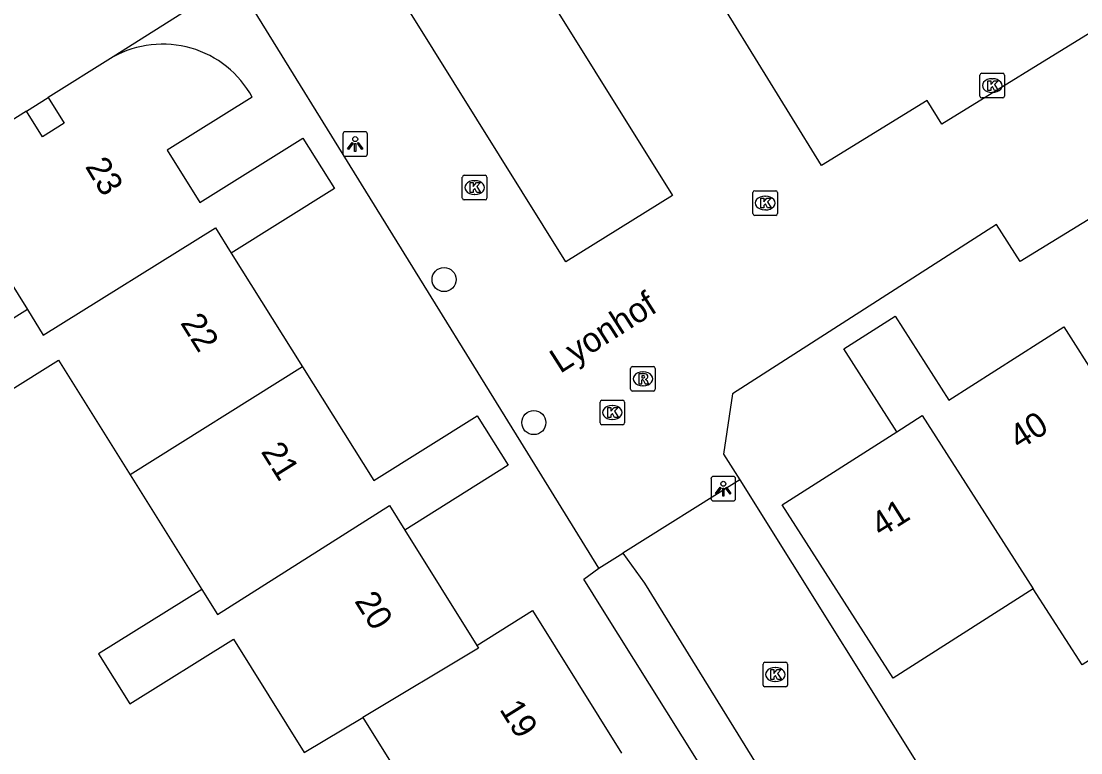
# Model space of a CAD drawing. Extents: x 158461 to 159795, y 387220 to 388672.
# Drawn here: x 158813.88 to 158856.94, y 388002.4 to 388032.14 of the extents above; entities that cross this region are included whole.
import ezdxf

# ---------------------------------------------------------------- set-up
doc = ezdxf.new("R2010")
doc.units = 0
for name, color, linetype in [('IMGEO_Boom', 7, 'Continuous'), ('IMGEO_Kolk', 7, 'Continuous'), ('IMGEO_Lichtpunt', 7, 'Continuous'), ('IMGEO_Openbare_ruimte_label', 7, 'Continuous'), ('IMGEO_Pand', 7, 'Continuous'), ('IMGEO_Pand_nummerreeks', 7, 'Continuous'), ('IMGEO_Parkeervlak_open', 7, 'Continuous'), ('IMGEO_Rijbaan_lokaal_open', 7, 'Continuous'), ('IMGEO_Rioolput', 7, 'Continuous')]:
    doc.layers.add(name, color=color, linetype=linetype)

msp = doc.modelspace()

# ---------------------------------------------------------------- linework, layer by layer
at = {"layer": 'IMGEO_Boom'}
for centre in [(158831.068, 388021.633), (158834.717, 388015.818)]:
    msp.add_circle(centre, 0.489, dxfattribs=at)
at = {"layer": 'IMGEO_Kolk'}
for p, q in [((158852.844, 388029.092), (158852.844, 388029.944)), ((158852.919, 388030.018), (158853.771, 388030.018)), ((158853.845, 388029.944), (158853.845, 388029.092)), ((158853.332, 388029.798), (158853.357, 388029.798)), ((158853.771, 388029.018), (158852.919, 388029.018)), ((158853.355, 388029.238), (158853.33, 388029.238)), ((158831.811, 388024.946), (158831.811, 388025.798)), ((158831.886, 388025.872), (158832.738, 388025.872)), ((158832.299, 388025.652), (158832.324, 388025.652)), ((158832.812, 388025.798), (158832.812, 388024.946)), ((158843.618, 388024.318), (158843.618, 388025.17)), ((158843.693, 388025.244), (158844.545, 388025.244)), ((158844.619, 388025.17), (158844.619, 388024.318)), ((158832.738, 388024.872), (158831.886, 388024.872)), ((158832.322, 388025.092), (158832.297, 388025.092)), ((158844.106, 388025.024), (158844.131, 388025.024)), ((158844.129, 388024.464), (158844.104, 388024.464)), ((158844.545, 388024.244), (158843.693, 388024.244)), ((158837.406, 388015.804), (158837.406, 388016.656)), ((158837.481, 388016.73), (158838.333, 388016.73)), ((158838.407, 388016.656), (158838.407, 388015.804)), ((158837.894, 388016.51), (158837.919, 388016.51)), ((158838.333, 388015.73), (158837.481, 388015.73)), ((158837.917, 388015.95), (158837.892, 388015.95)), ((158844.03, 388005.152), (158844.03, 388006.004)), ((158844.105, 388006.078), (158844.957, 388006.078)), ((158844.518, 388005.858), (158844.543, 388005.858)), ((158845.031, 388006.004), (158845.031, 388005.152)), ((158844.957, 388005.078), (158844.105, 388005.078)), ((158844.541, 388005.298), (158844.516, 388005.298))]:
    msp.add_line(p, q, dxfattribs=at)
for points in [[(158852.844, 388029.092), (158852.844, 388029.944)], [(158852.919, 388030.018), (158853.771, 388030.018)], [(158853.845, 388029.944), (158853.845, 388029.092)], [(158853.165, 388029.718), (158853.288, 388029.718), (158853.288, 388029.567), (158853.418, 388029.718), (158853.582, 388029.718), (158853.436, 388029.567), (158853.589, 388029.318), (158853.437, 388029.318), (158853.352, 388029.482), (158853.288, 388029.415), (158853.288, 388029.318), (158853.165, 388029.318), (158853.165, 388029.718)], [(158853.771, 388029.018), (158852.919, 388029.018)], [(158831.811, 388024.946), (158831.811, 388025.798)], [(158831.886, 388025.872), (158832.738, 388025.872)], [(158832.132, 388025.572), (158832.255, 388025.572), (158832.255, 388025.421), (158832.385, 388025.572), (158832.549, 388025.572), (158832.403, 388025.421), (158832.556, 388025.172), (158832.404, 388025.172), (158832.319, 388025.336), (158832.255, 388025.269), (158832.255, 388025.172), (158832.132, 388025.172), (158832.132, 388025.572)], [(158832.812, 388025.798), (158832.812, 388024.946)], [(158843.618, 388024.318), (158843.618, 388025.17)], [(158843.693, 388025.244), (158844.545, 388025.244)], [(158844.619, 388025.17), (158844.619, 388024.318)], [(158832.738, 388024.872), (158831.886, 388024.872)], [(158843.939, 388024.944), (158844.062, 388024.944), (158844.062, 388024.793), (158844.192, 388024.944), (158844.356, 388024.944), (158844.21, 388024.793), (158844.363, 388024.544), (158844.211, 388024.544), (158844.126, 388024.708), (158844.062, 388024.641), (158844.062, 388024.544), (158843.939, 388024.544), (158843.939, 388024.944)], [(158844.545, 388024.244), (158843.693, 388024.244)], [(158837.406, 388015.804), (158837.406, 388016.656)], [(158837.481, 388016.73), (158838.333, 388016.73)], [(158838.407, 388016.656), (158838.407, 388015.804)], [(158837.727, 388016.43), (158837.85, 388016.43), (158837.85, 388016.279), (158837.98, 388016.43), (158838.144, 388016.43), (158837.998, 388016.279), (158838.151, 388016.03), (158837.999, 388016.03), (158837.914, 388016.194), (158837.85, 388016.127), (158837.85, 388016.03), (158837.727, 388016.03), (158837.727, 388016.43)], [(158838.333, 388015.73), (158837.481, 388015.73)], [(158844.03, 388005.152), (158844.03, 388006.004)], [(158844.105, 388006.078), (158844.957, 388006.078)], [(158844.351, 388005.778), (158844.474, 388005.778), (158844.474, 388005.627), (158844.604, 388005.778), (158844.768, 388005.778), (158844.622, 388005.627), (158844.775, 388005.378), (158844.623, 388005.378), (158844.538, 388005.542), (158844.474, 388005.475), (158844.474, 388005.378), (158844.351, 388005.378), (158844.351, 388005.778)], [(158845.031, 388006.004), (158845.031, 388005.152)], [(158844.957, 388005.078), (158844.105, 388005.078)]]:
    msp.add_lwpolyline(points, dxfattribs=at)
for centre, start, end in [((158852.921, 388029.942), 91.552, 178.448), ((158852.921, 388029.942), 91.552, 178.448), ((158853.769, 388029.942), 1.552, 88.448), ((158853.769, 388029.942), 1.552, 88.448), ((158852.921, 388029.094), 181.552, 268.448), ((158852.921, 388029.094), 181.552, 268.448), ((158853.769, 388029.094), 271.552, 358.448), ((158853.769, 388029.094), 271.552, 358.448), ((158831.888, 388025.796), 91.552, 178.448), ((158831.888, 388025.796), 91.552, 178.448), ((158832.736, 388025.796), 1.552, 88.448), ((158832.736, 388025.796), 1.552, 88.448), ((158843.695, 388025.168), 91.552, 178.448), ((158843.695, 388025.168), 91.552, 178.448), ((158844.543, 388025.168), 1.552, 88.448), ((158844.543, 388025.168), 1.552, 88.448), ((158831.888, 388024.948), 181.552, 268.448), ((158831.888, 388024.948), 181.552, 268.448), ((158832.736, 388024.948), 271.552, 358.448), ((158832.736, 388024.948), 271.552, 358.448), ((158843.695, 388024.32), 181.552, 268.448), ((158843.695, 388024.32), 181.552, 268.448), ((158844.543, 388024.32), 271.552, 358.448), ((158844.543, 388024.32), 271.552, 358.448), ((158837.483, 388016.654), 91.552, 178.448), ((158837.483, 388016.654), 91.552, 178.448), ((158838.331, 388016.654), 1.552, 88.448), ((158838.331, 388016.654), 1.552, 88.448), ((158837.483, 388015.806), 181.552, 268.448), ((158837.483, 388015.806), 181.552, 268.448), ((158838.331, 388015.806), 271.552, 358.448), ((158838.331, 388015.806), 271.552, 358.448), ((158844.107, 388006.002), 91.552, 178.448), ((158844.107, 388006.002), 91.552, 178.448), ((158844.955, 388006.002), 1.552, 88.448), ((158844.955, 388006.002), 1.552, 88.448), ((158844.107, 388005.154), 181.552, 268.448), ((158844.107, 388005.154), 181.552, 268.448), ((158844.955, 388005.154), 271.552, 358.448), ((158844.955, 388005.154), 271.552, 358.448)]:
    msp.add_arc(centre, 0.0765, start, end, dxfattribs=at)
for centre, major_axis, ratio, start_param, end_param in [((158853.331, 388029.518), (-0.387, 0.002), 0.722429, 4.712389, 7.853982), ((158853.356, 388029.518), (-0.39, 0.002), 0.717154, 1.570796, 4.712389), ((158832.298, 388025.372), (-0.387, 0.002), 0.722429, 4.712389, 7.853982), ((158832.323, 388025.372), (-0.39, 0.002), 0.717154, 1.570796, 4.712389), ((158844.105, 388024.744), (-0.387, 0.002), 0.722429, 4.712389, 7.853982), ((158844.13, 388024.744), (-0.39, 0.002), 0.717154, 1.570796, 4.712389), ((158837.893, 388016.23), (-0.387, 0.002), 0.722429, 4.712389, 7.853982), ((158837.918, 388016.23), (-0.39, 0.002), 0.717154, 1.570796, 4.712389), ((158844.517, 388005.578), (-0.387, 0.002), 0.722429, 4.712389, 7.853982), ((158844.542, 388005.578), (-0.39, 0.002), 0.717154, 1.570796, 4.712389)]:
    msp.add_ellipse(centre, major_axis=major_axis, ratio=ratio, start_param=start_param, end_param=end_param, dxfattribs=at)
at = {"layer": 'IMGEO_Lichtpunt'}
for p, q in [((158826.96, 388027.545), (158826.96, 388026.738)), ((158826.96, 388027.545), (158826.96, 388026.738)), ((158827.862, 388027.64), (158827.054, 388027.64)), ((158827.862, 388027.64), (158827.054, 388027.64)), ((158827.956, 388026.738), (158827.956, 388027.545)), ((158827.956, 388026.738), (158827.956, 388027.545)), ((158827.054, 388026.644), (158827.862, 388026.644)), ((158827.054, 388026.644), (158827.862, 388026.644)), ((158841.917, 388013.535), (158841.917, 388012.728)), ((158841.917, 388013.535), (158841.917, 388012.728)), ((158842.819, 388013.63), (158842.011, 388013.63)), ((158842.819, 388013.63), (158842.011, 388013.63)), ((158842.913, 388012.728), (158842.913, 388013.535)), ((158842.913, 388012.728), (158842.913, 388013.535)), ((158842.011, 388012.634), (158842.819, 388012.634)), ((158842.011, 388012.634), (158842.819, 388012.634))]:
    msp.add_line(p, q, dxfattribs=at)
for points in [[(158827.334, 388027.209), (158827.373, 388027.181), (158827.185, 388026.919), (158827.147, 388026.946), (158827.334, 388027.209)], [(158827.436, 388027.161), (158827.483, 388027.161), (158827.483, 388026.839), (158827.436, 388026.839), (158827.436, 388027.161)], [(158827.546, 388027.181), (158827.584, 388027.208), (158827.771, 388026.946), (158827.732, 388026.918), (158827.546, 388027.181)], [(158842.291, 388013.199), (158842.33, 388013.171), (158842.142, 388012.909), (158842.104, 388012.936), (158842.291, 388013.199)], [(158842.393, 388013.151), (158842.44, 388013.151), (158842.44, 388012.829), (158842.393, 388012.829), (158842.393, 388013.151)], [(158842.503, 388013.171), (158842.541, 388013.198), (158842.728, 388012.936), (158842.689, 388012.908), (158842.503, 388013.171)]]:
    msp.add_lwpolyline(points, dxfattribs=at)
for centre in [(158827.459, 388027.343), (158842.416, 388013.333)]:
    msp.add_circle(centre, 0.0994, dxfattribs=at)
for centre, start, end in [((158827.054, 388027.545), 90, 180), ((158827.054, 388027.545), 90, 180), ((158827.862, 388027.545), 0, 90), ((158827.862, 388027.545), 0, 90), ((158827.054, 388026.738), 180, 270), ((158827.054, 388026.738), 180, 270), ((158827.862, 388026.738), 270, 0), ((158827.862, 388026.738), 270, 360), ((158842.011, 388013.535), 90, 180), ((158842.011, 388013.535), 90, 180), ((158842.819, 388013.535), 0, 90), ((158842.819, 388013.535), 0, 90), ((158842.011, 388012.728), 180, 270), ((158842.011, 388012.728), 180, 270), ((158842.819, 388012.728), 270, 0), ((158842.819, 388012.728), 270, 360)]:
    msp.add_arc(centre, 0.0946, start, end, dxfattribs=at)
at = {"layer": 'IMGEO_Pand'}
for points in [[(158817.624, 388030.681), (158814.987, 388029.032)], [(158814.987, 388029.032), (158815.634, 388027.997), (158814.744, 388027.44), (158814.097, 388028.475)], [(158823.273, 388029.051), (158819.812, 388026.889), (158821.142, 388024.76), (158825.335, 388027.38), (158826.614, 388025.332), (158822.423, 388022.713)], [(158814.097, 388028.475), (158810.509, 388026.233)], [(158810.509, 388026.233), (158814.139, 388020.423)], [(158814.139, 388020.423), (158814.782, 388019.375), (158821.781, 388023.734), (158822.423, 388022.713)], [(158822.423, 388022.713), (158825.32, 388018.085)], [(158814.139, 388020.423), (158811.078, 388018.509), (158809.906, 388017.776), (158811.188, 388015.723), (158815.405, 388018.358), (158818.319, 388013.695)], [(158849.464, 388015.443), (158847.312, 388018.814), (158849.397, 388020.145), (158851.576, 388016.73), (158856.249, 388019.713), (158857.653, 388017.514)], [(158825.32, 388018.085), (158818.319, 388013.695)], [(158825.32, 388018.085), (158828.21, 388013.467), (158832.421, 388016.098), (158833.679, 388014.084), (158829.469, 388011.453)], [(158849.464, 388015.443), (158850.502, 388016.107), (158855.013, 388009.062)], [(158855.013, 388009.062), (158849.315, 388005.426), (158844.815, 388012.477), (158849.464, 388015.443)], [(158818.319, 388013.695), (158821.228, 388009.039)], [(158821.228, 388009.039), (158821.866, 388008.022), (158828.849, 388012.445), (158829.469, 388011.453)], [(158829.469, 388011.453), (158832.399, 388006.764)], [(158861.985, 388010.47), (158862.577, 388009.54), (158862.44, 388009.452), (158856.995, 388005.966), (158855.013, 388009.062)], [(158821.228, 388009.039), (158817.029, 388006.415), (158818.299, 388004.383), (158822.511, 388007.015), (158825.388, 388002.411), (158827.766, 388003.836)], [(158832.399, 388006.764), (158834.659, 388008.177), (158838.28, 388002.382)], [(158832.399, 388006.764), (158832.469, 388006.655), (158827.766, 388003.836)], [(158827.766, 388003.836), (158827.808, 388003.769), (158830.163, 388000), (158831.305, 387998.172)]]:
    msp.add_lwpolyline(points, dxfattribs=at)
msp.add_arc((158819.639, 388027.059), 4.144, 28.7256, 119.0838, dxfattribs=at)
at = {"layer": 'IMGEO_Parkeervlak_open'}
msp.add_lwpolyline([(158851.73, 387986.727), (158851.171, 387986.427), (158843.061, 387999.374), (158842.669, 388000), (158837.514, 388008.23), (158836.748, 388009.453), (158837.364, 388009.902)], dxfattribs=at)
at = {"layer": 'IMGEO_Rijbaan_lokaal_open'}
for points in [[(158855.047, 388036.153), (158857.68, 388031.879), (158851.295, 388027.946), (158850.697, 388028.917), (158846.405, 388026.274), (158839.969, 388036.723), (158842.125, 388038.042)], [(158836.02, 388022.348), (158829.704, 388032.469), (158834.039, 388035.174), (158840.355, 388025.053), (158836.02, 388022.348)], [(158837.364, 388009.902), (158834.472, 388014.58), (158822.574, 388033.828), (158817.624, 388030.681)], [(158814.097, 388028.475), (158814.987, 388029.032)], [(158862.049, 388024.975), (158861.299, 388024.566), (158860.36, 388025.966), (158854.482, 388022.363), (158853.523, 388023.873), (158842.787, 388016.995), (158842.426, 388014.536), (158843.082, 388013.489)], [(158843.082, 388013.489), (158838.332, 388010.513)], [(158843.082, 388013.489), (158851.531, 388000), (158854.151, 387995.65)], [(158837.364, 388009.902), (158838.332, 388010.513)], [(158838.332, 388010.513), (158839.219, 388009.298), (158852.758, 387987.376), (158851.73, 387986.727)]]:
    msp.add_lwpolyline(points, dxfattribs=at)
at = {"layer": 'IMGEO_Rioolput'}
for p, q in [((158838.651, 388017.172), (158838.651, 388018.024)), ((158838.726, 388018.098), (158839.578, 388018.098)), ((158839.139, 388017.878), (158839.164, 388017.878)), ((158839.652, 388018.024), (158839.652, 388017.172)), ((158839.578, 388017.098), (158838.726, 388017.098)), ((158839.162, 388017.318), (158839.137, 388017.318))]:
    msp.add_line(p, q, dxfattribs=at)
for points in [[(158838.651, 388017.172), (158838.651, 388018.024)], [(158838.726, 388018.098), (158839.578, 388018.098)], [(158839.652, 388018.024), (158839.652, 388017.172)], [(158839.24, 388017.796), (158838.988, 388017.798), (158838.988, 388017.398)], [(158838.988, 388017.398), (158839.112, 388017.398), (158839.112, 388017.56), (158839.123, 388017.56)], [(158839.166, 388017.717), (158839.112, 388017.717), (158839.112, 388017.636)], [(158839.112, 388017.636), (158839.164, 388017.636)], [(158839.17, 388017.531), (158839.241, 388017.398), (158839.381, 388017.398), (158839.316, 388017.524)], [(158839.578, 388017.098), (158838.726, 388017.098)]]:
    msp.add_lwpolyline(points, dxfattribs=at)
for centre, radius, start, end in [((158838.728, 388018.022), 0.0765, 91.552, 178.448), ((158838.728, 388018.022), 0.0765, 91.552, 178.448), ((158839.576, 388018.022), 0.0765, 1.552, 88.448), ((158839.576, 388018.022), 0.0765, 1.552, 88.448), ((158839.122, 388017.507), 0.0533, 26.0293, 88.6989), ((158839.148, 388017.825), 0.19, 274.7715, 282.9687), ((158839.172, 388017.621), 0.0964, 77.0061, 93.1865), ((158839.186, 388017.678), 0.0378, 276.6634, 79.6772), ((158839.239, 388017.686), 0.109, 350.3612, 89.416), ((158839.237, 388017.686), 0.112, 277.5842, 350.9817), ((158839.221, 388017.471), 0.108, 29.5134, 73.7905), ((158838.728, 388017.174), 0.0765, 181.552, 268.448), ((158838.728, 388017.174), 0.0765, 181.552, 268.448), ((158839.576, 388017.174), 0.0765, 271.552, 358.448), ((158839.576, 388017.174), 0.0765, 271.552, 358.448)]:
    msp.add_arc(centre, radius, start, end, dxfattribs=at)
for centre, major_axis, ratio, start_param, end_param in [((158839.138, 388017.598), (-0.387, 0.002), 0.722429, 4.712389, 7.853982), ((158839.163, 388017.598), (-0.39, 0.002), 0.717154, 1.570796, 4.712389)]:
    msp.add_ellipse(centre, major_axis=major_axis, ratio=ratio, start_param=start_param, end_param=end_param, dxfattribs=at)

# ---------------------------------------------------------------- texts
at = {"layer": 'IMGEO_Openbare_ruimte_label'}
msp.add_text('Lyonhof', height=1, rotation=32.625, dxfattribs=at).set_placement((158835.788, 388017.795))
at = {"layer": 'IMGEO_Pand_nummerreeks'}
for s, rotation, p in [('23', 300.8958, (158816.463, 388026.232)), ('22', 302.0637, (158820.331, 388019.871)), ('40', 32.3263, (158854.448, 388014.691)), ('21', 302.0421, (158823.607, 388014.64)), ('41', 32.3277, (158848.825, 388011.132)), ('20', 301.9995, (158827.407, 388008.566)), ('19', 302.0052, (158833.298, 388004.166))]:
    msp.add_text(s, height=1, rotation=rotation, dxfattribs=at).set_placement(p)

doc.saveas('drawing.dxf')
